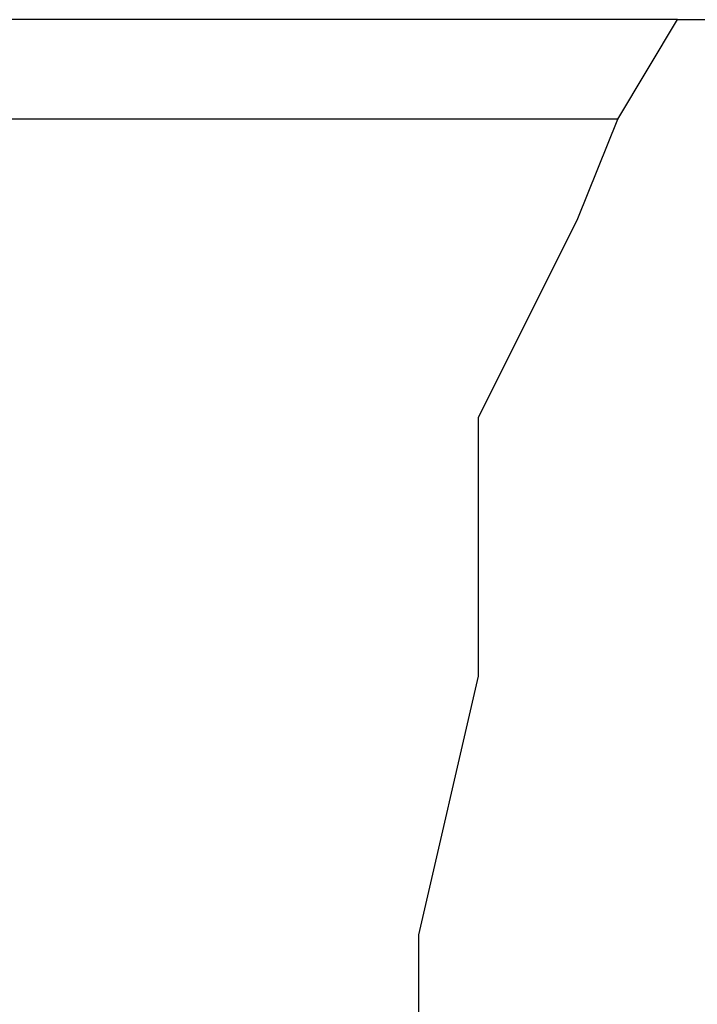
# Model space of a CAD drawing. Header units: millimetres. Extents: x 1114507 to 93926427, y 174473 to 817039.
# Tile 428 of 483: x 2214502 to 2214590, y 770552 to 770680. Entities that reach past the tile are written whole.
import ezdxf

# ---------------------------------------------------------------- set-up
doc = ezdxf.new("R2010")
doc.units = ezdxf.units.MM

msp = doc.modelspace()

# ---------------------------------------------------------------- linework, layer by layer
at = {"color": 7, "linetype": 'Continuous', "lineweight": -2, "elevation": -2718483}
for points in [[(2214587.28, 770680.22), (2214434.82, 770680.22), (2214434.82, 770680.22)], [(2214579.53, 770667.3), (2214587.28, 770680.22), (2214587.28, 770680.22)], [(2214587.28, 770680.22), (2214592.45, 770680.22), (2214592.45, 770680.22)], [(2214579.53, 770667.3), (2214434.82, 770667.3), (2214434.82, 770667.3)], [(2214574.36, 770654.38), (2214579.53, 770667.3), (2214579.53, 770667.3)], [(2214561.44, 770628.54), (2214574.36, 770654.38), (2214574.36, 770654.38)], [(2214561.44, 770594.94), (2214561.44, 770628.54), (2214561.44, 770628.54)], [(2214553.69, 770561.35), (2214561.44, 770594.94), (2214561.44, 770594.94)], [(2214553.69, 770527.76), (2214553.69, 770561.35), (2214553.69, 770561.35)]]:
    msp.add_lwpolyline(points, dxfattribs=at)
msp.add_lwpolyline([(2214579.53, 770667.3), (2214579.53, 770667.3)], close=True, dxfattribs=at)

doc.saveas('drawing.dxf')
